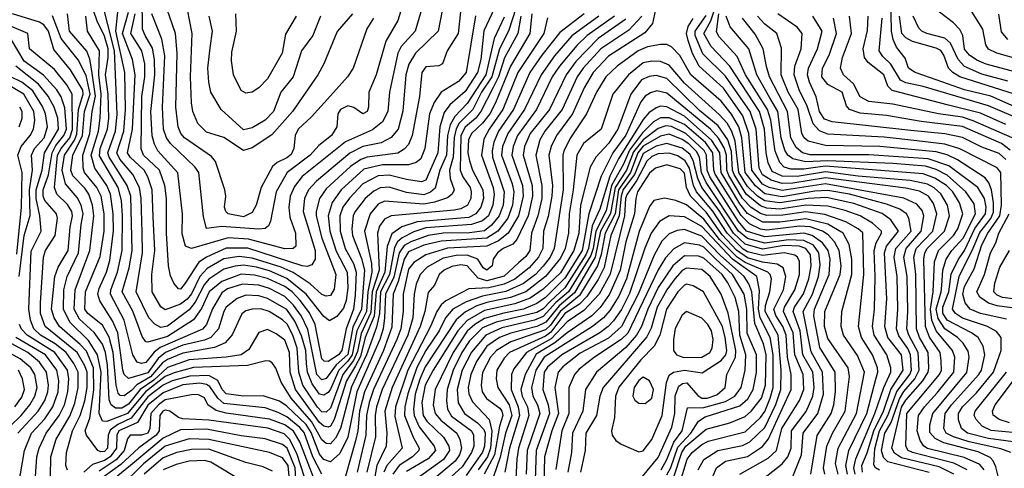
# Model space of a CAD drawing. Extents: x 501367 to 657802, y 482273 to 547541.
# Tile 274 of 656: x 600434 to 604968, y 485372 to 487438. Entities that reach past the tile are written whole.
import ezdxf

# ---------------------------------------------------------------- set-up
doc = ezdxf.new("R2010")
doc.units = 0

msp = doc.modelspace()

# ---------------------------------------------------------------- linework, layer by layer
at = {"layer": '0CON20XD'}
for points in [[(602225.2, 487595), (602175.8, 487435), (602120.2, 487339.8), (602075.8, 487185), (602042.8, 487105), (602040.3, 487035), (602034.4, 487015.6), (602014, 487005), (601973.7, 487033.6), (601945, 487042.1), (601911.1, 487025), (601899.4, 487005), (601894.2, 486945), (601870.8, 486905), (601811.5, 486858.5), (601772, 486815), (601666.5, 486735), (601615, 486645.5), (601590, 486510), (601580.5, 486489.5), (601565, 486477.3), (601535, 486473), (601363.8, 486486.1), (601295, 486476.2), (601281, 486531), (601259.2, 486735), (601240.5, 486760.5), (601128.5, 486868.5), (601110.5, 486895), (601096.5, 486935), (601092.2, 487035), (601102.4, 487272.4), (601088.3, 487348.3), (601043.5, 487465)], [(602658.6, 487575), (602572.3, 487387.7)], [(600802, 486812), (600805.3, 486845), (600838.1, 486935), (600844.9, 486985.1), (600841.8, 487095), (600829.9, 487185), (600841.6, 487265), (600841.1, 487305), (600825, 487361.9), (600791.2, 487431.2), (600760.8, 487520.8)], [(602572.3, 487387.7), (602558, 487255), (602542.9, 487195), (602485, 487108), (602414.4, 487045.6), (602388.3, 487011.7), (602369.5, 486945), (602359.7, 486825), (602305, 486699.4), (602285, 486692), (602215, 486702), (602135, 486722.6), (602085, 486718.8), (602015, 486683), (601952.8, 486617.2), (601923, 486575), (601909.3, 486535), (601909.9, 486465), (601932.7, 486385), (601971.1, 486315), (601984.3, 486275), (601979.1, 486169.1), (601970.8, 486105), (601938.4, 486015), (601918.5, 485915), (601902.2, 485895), (601855, 485863.8), (601835.9, 485865.9), (601825, 485877.3), (601794.5, 486035), (601769, 486089), (601725.5, 486145.5), (601688.4, 486185), (601655, 486209.3), (601576.1, 486246.1), (601515, 486262.6), (601455, 486266.4), (601365, 486233.4), (601306.9, 486185), (601271.1, 486108.9), (601235, 486056.3), (601115, 485978.9), (601025, 485953.3), (601015, 485955.3), (600998.7, 485978.7), (600979.5, 486030.5), (600955.7, 486095.7), (600906.6, 486185), (600938.6, 486295), (600953, 486375), (600945.6, 486625), (600929.5, 486675), (600846, 486805), (600839.7, 486825), (600874.9, 486925.1), (600883.5, 487003.5), (600871.7, 487295), (600809.6, 487539.6)], [(602533.1, 487456.9), (602489.6, 487195), (602455, 487153.6), (602375, 487104.2), (602342.2, 487057.8), (602321.2, 487005), (602299.6, 486845), (602282.1, 486797.9), (602259.5, 486780.5), (602225, 486770.2), (602105, 486769.4), (602019.6, 486750.4), (601914.5, 486655), (601873, 486597), (601855.4, 486535), (601862.3, 486465), (601892.4, 486372.4), (601943, 486275), (601945.8, 486204.2), (601937.6, 486145), (601925, 486109.6), (601895, 486071.3), (601861.7, 486051.7), (601835, 486071.3), (601753.9, 486175), (601665, 486246.2), (601585, 486282.4), (601525, 486299.4), (601465, 486308.7), (601426.7, 486303.3), (601375, 486288.9), (601305, 486242.9), (601283.3, 486216.7), (601242, 486138), (601215, 486101.8), (601115, 486026.8), (601085, 486021.2), (601056.9, 486036.9), (601028.6, 486065), (600970.9, 486185), (601000.6, 486365), (600998.8, 486458.8), (600993.7, 486615), (600985.7, 486665), (600956.1, 486725), (600895, 486796.7), (600881.7, 486825), (600913.9, 486925), (600921.5, 487025), (600918.8, 487195), (600877.5, 487385), (600892.9, 487535)], [(602392.4, 487545), (602360.7, 487385), (602257.2, 487285), (602225.9, 487234.1), (602212.6, 487185), (602197.9, 487017.9), (602176.5, 486935), (602145, 486895.2), (602098.8, 486871.2), (602015, 486853.8), (601955, 486823), (601800.9, 486695), (601763.8, 486655), (601746.2, 486615), (601739.5, 486555), (601794.5, 486375.5), (601794.4, 486335.6), (601779.9, 486310.1), (601757.8, 486302.2), (601735.6, 486304.4), (601484.3, 486385.7), (601385, 486386.5), (601294.7, 486345.3), (601258.6, 486321.4), (601197, 486225), (601175, 486197.1), (601165, 486199.5), (601144.8, 486224.8), (601129, 486259), (601120, 486305), (601110.6, 486455), (601109.8, 486615), (601103.2, 486675), (601077.8, 486745), (601004.8, 486815), (600993.5, 486843.5), (600997.1, 487085), (601011.4, 487175), (601011.2, 487235), (600996.4, 487295), (600945.9, 487375), (600966.2, 487465)], [(602304.8, 487555), (602255.7, 487385), (602191.7, 487315), (602175.4, 487284.6), (602136.7, 487105), (602129.2, 487015), (602105, 486967.5), (602058.7, 486931.4), (601934.3, 486875.7), (601735, 486716.6), (601699.7, 486670.3), (601680.5, 486625), (601673.8, 486575), (601679, 486529), (601704, 486455), (601705.7, 486395), (601693.8, 486385), (601655, 486383.3), (601488.3, 486428.3), (601395, 486434.2), (601225, 486384.1), (601197.8, 486395), (601181.9, 486451.9), (601184, 486545), (601162.6, 486732.6), (601071, 486835), (601054.9, 486864.9), (601043.9, 486903.9), (601038.7, 487015), (601056, 487185), (601055.8, 487255), (601046.6, 487306.6), (601011.5, 487365), (600999.9, 487395), (600999, 487545)], [(604796.8, 485365), (604736.2, 485396.2), (604545, 485444.5), (604525.7, 485455), (604514.2, 485474.2), (604519.6, 485625), (604669.8, 485805), (604679.7, 485825), (604678, 485868), (604672.3, 485905), (604623.1, 485976.9), (604604.9, 486024.9), (604598.3, 486335), (604603, 486365), (604613.5, 486385), (604692.2, 486465), (604715.5, 486535), (604706.4, 486585), (604676.5, 486636.5), (604644.5, 486664.5), (604615, 486680.3), (604535, 486698.2), (604295, 486718.3), (604145, 486738.1), (604015, 486716.8), (603945, 486717.3), (603899.3, 486739.3), (603881.3, 486778.7), (603871.1, 486825), (603863.8, 486935), (603840.3, 487015), (603705, 487224.4), (603619, 487315), (603584.2, 487375), (603616.3, 487433.7), (603656.4, 487553.6)], [(605055, 487020.1), (604905.8, 487085.8), (604785, 487114.9), (604628.7, 487171.3), (604558.1, 487195), (604526.9, 487215), (604511.7, 487261.7), (604472.2, 487312.2), (604456.9, 487346.9), (604449.5, 487385), (604445.3, 487545.3)], [(602720, 487495), (602684.9, 487385.1), (602644, 487305), (602608.2, 487175), (602561.3, 487105), (602521.6, 487025), (602458.7, 486961.3), (602443.6, 486936.4), (602434.3, 486895.7), (602430.1, 486805), (602414.2, 486745.8), (602416.4, 486706.4), (602435.8, 486655), (602426, 486635), (602405, 486618.7), (602345, 486597.6), (602295, 486588.7), (602115, 486603.4), (602085, 486588.4), (602048.4, 486545), (602022.5, 486465), (602055.1, 486315), (602055.4, 486275), (602037.1, 486185), (602031.4, 486095), (601986.7, 486005), (601965.8, 485895), (601945, 485865.2), (601903.7, 485825), (601865, 485736.7), (601855, 485721.2), (601835, 485709), (601815, 485713.4), (601780.9, 485760.9), (601759.1, 485815), (601755.8, 485855), (601751.4, 485915), (601732.6, 485982.6), (601700.7, 486050.7), (601665, 486103.1), (601574.8, 486155.2), (601535, 486166), (601475, 486169.4), (601435.3, 486155), (601385.6, 486114.4), (601373.9, 486095), (601349.2, 486015), (601315.2, 485975), (601285, 485962.3), (601185, 485939.1), (601105.2, 485905.2), (601072.1, 485877.9), (601025, 485812.1), (600935, 485785.6), (600915.5, 485805), (600909.1, 485825), (600886, 485996), (600861.6, 486051.6), (600803.6, 486143.6), (600794, 486175), (600799.7, 486199.8), (600833.9, 486276.1), (600850.2, 486329.8), (600866.2, 486466.2), (600865.5, 486545), (600853.3, 486635), (600836.3, 486675), (600781, 486755), (600764.2, 486815), (600797, 486925), (600805.5, 486985), (600809.8, 487095), (600798.2, 487185), (600802.3, 487295), (600747, 487385), (600739.2, 487455)], [(602464.4, 487475), (602453.2, 487375), (602402.9, 487295), (602380.8, 487235), (602365, 487225.7), (602305, 487221.3), (602285.7, 487195), (602275.2, 487085), (602241, 486905), (602225, 486863.9), (602205, 486842.1), (602175, 486824.5), (602035, 486804.6), (602005, 486794.6), (601957.6, 486762.4), (601845, 486659.8), (601815.2, 486615), (601799.4, 486555), (601799.4, 486535), (601825, 486432.7), (601890.6, 486265), (601882.8, 486197.2), (601865, 486167.5), (601845, 486164.8), (601825, 486172.6), (601772.5, 486222.5), (601693.7, 486273.7), (601639.1, 486299.1), (601505, 486340.7), (601445, 486348), (601375, 486336.5), (601297.6, 486292.4), (601263.6, 486256.4), (601225, 486175.9), (601205, 486151.2), (601175, 486128.4), (601105, 486102.3), (601085, 486115.3), (601044.8, 486185), (601042.7, 486265), (601056.3, 486375), (601048.9, 486531.1), (601044.5, 486655), (601024.4, 486714.4), (601007.2, 486745), (600943.5, 486805), (600931.4, 486825), (600954.5, 486935), (600966, 487185), (600954.4, 487255), (600907.2, 487375), (600935, 487473.5)], [(602063.9, 487445), (602032.9, 487397.1), (601970.7, 487215), (601943.8, 487175), (601865, 487088.2), (601778.8, 486991.2), (601716.6, 486935), (601703, 486905), (601697, 486845), (601685, 486818.1), (601665, 486801.5), (601619.4, 486780.6), (601598.3, 486761.7), (601546.9, 486665), (601523.5, 486585), (601505, 486550), (601465, 486529.9), (601395, 486544.8), (601383.9, 486555), (601378, 486575), (601384.1, 486625), (601379.7, 486655), (601336.1, 486786.1), (601317.8, 486807.8), (601193.1, 486895), (601177, 486915), (601164.9, 486944.9), (601153.2, 487035), (601160, 487285), (601151.2, 487375), (601113, 487485)], [(601967.1, 487465), (601896.6, 487383.4), (601834.6, 487235), (601806.9, 487185), (601690.3, 487015), (601595, 486908.9), (601505, 486849), (601465, 486835.3), (601375, 486895.3), (601295, 486921.2), (601255, 486960), (601231.9, 487015), (601225.2, 487055), (601220.7, 487175), (601228.3, 487375), (601207.6, 487485)], [(603362.6, 487485), (603348.6, 487421.4), (603312.3, 487377.7), (603145, 487270), (603075.8, 487195), (603033.9, 487125), (602980.1, 487005), (602906.9, 486905), (602881.8, 486855), (602870.9, 486815), (602887.3, 486675), (602884.9, 486625.1), (602867.5, 486532.5), (602846.5, 486465), (602843.2, 486385), (602823.2, 486345), (602780.2, 486295), (602715, 486242.9), (602665, 486220.3), (602595, 486203.8), (602501.8, 486198.2), (602396.1, 486143.9), (602374.7, 486125.3), (602355, 486095.3), (602325.9, 486025), (602222.2, 485825), (602164.2, 485655), (602161.4, 485611.4), (602196.3, 485465), (602125.4, 485385), (602111.7, 485355)], [(605125, 487168.7), (604885, 487233.8), (604842, 487252), (604807.9, 487275), (604785, 487302.1), (604777.2, 487365), (604763.2, 487393.2), (604734.4, 487424.4), (604637.7, 487497.7)], [(605152.4, 487222.4), (604933.7, 487283.7), (604895, 487302.2), (604883.3, 487323.3), (604868.9, 487395), (604801.6, 487501.6)], [(603032.9, 487465), (602921.1, 487378.9), (602839, 487275), (602782.9, 487195), (602708.9, 487025), (602638.8, 486925), (602617.6, 486875), (602609.7, 486835), (602611.3, 486805), (602665.3, 486645), (602660.2, 486585), (602641.8, 486535), (602607.5, 486492.5), (602575, 486466.3), (602505, 486457.5), (602385, 486455.8), (602315, 486444.5), (602235, 486416.1), (602205, 486398.1), (602182.4, 486365), (602157.7, 486252.3), (602118.9, 486175), (602114.7, 486064.8), (602108.2, 486015), (602092.6, 485965), (601987.4, 485725), (601944.9, 485515.1), (601908.7, 485441.3), (601865, 485401.5), (601835, 485413.7), (601815, 485437.6), (601776.8, 485536.8), (601753.6, 485573.6), (601665, 485659.3), (601631.4, 485681.4), (601555, 485705.9), (601465, 485705.2), (601385, 485715.2), (601367, 485735), (601347.1, 485777.1), (601305, 485799.4), (601217.2, 485797.2), (601137, 485775), (601095, 485754.8), (601025, 485701.9), (600947.2, 485602.8), (600885.7, 485574.3), (600851.5, 485548.5), (600841.9, 485525), (600838.5, 485465), (600825, 485449.2), (600807.6, 485447.6), (600793.7, 485455), (600741.7, 485525), (600736.1, 485545), (600756.7, 485603.3), (600776, 485734), (600773.9, 485835), (600741.8, 485911.8), (600713.3, 485943.3), (600617.4, 486025), (600593.4, 486065), (600581.2, 486105), (600596.5, 486255), (600611.8, 486298.2), (600657.8, 486375), (600667.3, 486482.7), (600677.8, 486535), (600674, 486555), (600655, 486587.7), (600605.1, 486635.1), (600594, 486665), (600609.2, 486815), (600624.8, 486845.2), (600665, 486895), (600677.3, 486932.7), (600675.9, 487095.9), (600652.2, 487137.8), (600595, 487208.5), (600479.2, 487305), (600471.5, 487375), (600315, 487440.9)], [(602865, 487446.9), (602848.2, 487375), (602728.3, 487195), (602659.6, 487025), (602596.5, 486935), (602572.1, 486887.9), (602560.9, 486815), (602614.6, 486665), (602619.2, 486635), (602613.7, 486585), (602593.8, 486535), (602565, 486511.5), (602515.2, 486494.8), (602305, 486479.3), (602248.8, 486461.2), (602195, 486434.4), (602174.7, 486415.3), (602160.3, 486389.7), (602137.9, 486265), (602096, 486185), (602090.5, 486085), (602077.8, 486022.2), (602031.1, 485895), (601962.2, 485747.8), (601911.6, 485555), (601888.4, 485511.6), (601865, 485484.4), (601845, 485486.3), (601825, 485502.9), (601777.5, 485587.5), (601684.2, 485695), (601638.7, 485768.7), (601613.7, 485833.7), (601597.5, 485857.5), (601585, 485866.5), (601568.1, 485868.1), (601483.7, 485846.3), (601235, 485836.6), (601145, 485812.8), (601105, 485794.9), (601013.8, 485725), (600931.3, 485625), (600835, 485588.6), (600815, 485590), (600800.3, 485625), (600809.8, 485815), (600792.9, 485895), (600751.5, 485961.5), (600664.7, 486044.8), (600635.6, 486105), (600638.2, 486195), (600653.7, 486256.3), (600704.9, 486365), (600717.7, 486495), (600726.6, 486545), (600717.4, 486585), (600699.1, 486619.1), (600645, 486682.1), (600630.3, 486745), (600640.3, 486815), (600686.8, 486883.2), (600698.3, 486911.7), (600705.4, 487024.6), (600726.8, 487095), (600725, 487114.5), (600667.9, 487207.9), (600591.9, 487301.9), (600566.6, 487385), (600546.3, 487415), (600525, 487427.8), (600401.8, 487465)], [(602793.3, 487465), (602782.7, 487375), (602694, 487225), (602625.1, 487054.9), (602598.9, 487005), (602565, 486962.1), (602515, 486913.9), (602501.1, 486885), (602498.2, 486825), (602505, 486788.5), (602519.2, 486745), (602566.7, 486655), (602569.6, 486615), (602558.3, 486575), (602535.2, 486545), (602502.2, 486527.8), (602265, 486507.1), (602194.1, 486485), (602147.4, 486452.6), (602126.7, 486393.3), (602115.7, 486275), (602076, 486185), (602067.1, 486072.9), (602025.2, 485975), (602003.2, 485886.8), (601980.8, 485845), (601939.5, 485775), (601883, 485597), (601865, 485567.2), (601855, 485561.3), (601835, 485565.8), (601815, 485582.6), (601705.1, 485735), (601680.5, 485815), (601677.2, 485905), (601655, 485962.4), (601615, 485992.1), (601575, 486011.2), (601535, 485997.1), (601490.1, 485919.9), (601455, 485895.2), (601385, 485883.8), (601215, 485871.8), (601115, 485836.2), (601051.4, 485778.6), (600988.6, 485735), (600935, 485667.8), (600905, 485649.2), (600875, 485649.7), (600855, 485664), (600847.1, 485687.1), (600838.1, 485848.1), (600829, 485905), (600815, 485943.7), (600777.3, 485997.3), (600709.5, 486059.5), (600684.6, 486105), (600689.2, 486195), (600757, 486375), (600776.1, 486535), (600769, 486585), (600752.4, 486635), (600735, 486662.1), (600679.9, 486719.9), (600669.2, 486745), (600679.4, 486815), (600723.8, 486905), (600732.3, 487015), (600758.6, 487095), (600740.7, 487180.7), (600703.5, 487253.5), (600625, 487351.9), (600585, 487456.1)], [(600948.8, 485731.2), (600915, 485706.2), (600897.4, 485707.4), (600888.6, 485718.6), (600878.4, 485755), (600865.6, 485905), (600846.7, 485976.7), (600815, 486032.1), (600748.4, 486085), (600734.9, 486105), (600737.8, 486185), (600805, 486348.2), (600823.2, 486465), (600823.1, 486545), (600809.2, 486625), (600789.7, 486665), (600733, 486735), (600726.2, 486756.2), (600725.1, 486815), (600757.5, 486915), (600767.8, 487015), (600783.1, 487086.9), (600767.4, 487202.6), (600757.2, 487257.2), (600742.9, 487292.9), (600663.5, 487385), (600654.8, 487465)], [(602665, 487450.3), (602618.5, 487351.5), (602581.3, 487185), (602495, 487052.1), (602438, 486992), (602415.9, 486954.1), (602405.1, 486905.1), (602400.3, 486815), (602368.9, 486745), (602347.3, 486662.7), (602326.4, 486643.6), (602295, 486631.7), (602215, 486643), (602135, 486667.3), (602095, 486664.8), (602065, 486648.3), (602024.9, 486615.1), (601979.1, 486555), (601970.7, 486535), (601963.5, 486475), (601967.3, 486445), (602008.2, 486338.2), (602021.6, 486285), (602007.9, 486105), (601967.8, 486022.2), (601945, 485896.1), (601891.4, 485848.6), (601845, 485785.9), (601825, 485779.1), (601802, 485805), (601761.6, 486011.6), (601732.4, 486072.4), (601695, 486124.1), (601655, 486163.5), (601585, 486200.4), (601535, 486215.3), (601460.4, 486220.4), (601391.4, 486198.6), (601365, 486181), (601322.7, 486107.3), (601295.1, 486034.9), (601276.7, 486013.3), (601081.1, 485928.9), (601053.4, 485906.6), (601015, 485859.2), (600994.8, 485854.8), (600975, 485861.3), (600955.7, 485895.7), (600916.2, 486055), (600852.3, 486175), (600854, 486195), (600884.1, 486275.9), (600905.8, 486375), (600908.2, 486535), (600903.1, 486605), (600887.8, 486665), (600802, 486812)], [(602741.3, 487455), (602727.8, 487375), (602666.9, 487263.1), (602638.6, 487175), (602614.5, 487125.5), (602558.3, 487015), (602534.1, 486985), (602486.1, 486943.9), (602465.4, 486904.6), (602463.1, 486745), (602475.5, 486715.5), (602509, 486665), (602513.7, 486645), (602511.7, 486615), (602495.7, 486585), (602465, 486566.8), (602435, 486560.6), (602144.8, 486535.2), (602115, 486520.3), (602091.7, 486488.3), (602081.4, 486455), (602089.5, 486285), (602056.7, 486185), (602050.6, 486089.4), (602006.3, 485993.7), (601990.3, 485909.7), (601971.5, 485868.5), (601921.8, 485805), (601865, 485649.3), (601845, 485631.7), (601825, 485633.2), (601805, 485654.2), (601738.9, 485755), (601719.9, 485815), (601711.7, 485925), (601691.5, 485985), (601665.8, 486035.8), (601645, 486056.2), (601583.8, 486095), (601545, 486106.4), (601504.2, 486105.8), (601475, 486097.3), (601456.6, 486083.4), (601413.3, 485986.7), (601380.2, 485949.8), (601330.9, 485929.1), (601185, 485902.5), (601115, 485873.6), (601092.1, 485857.9), (601036.6, 485793.4), (600973.4, 485756.6), (600948.8, 485731.2)], [(601819.7, 487455), (601783.8, 487366.2), (601732.1, 487295), (601693.3, 487175), (601636.5, 487105), (601603.6, 487015), (601565, 486976.2), (601505, 486939.7), (601465, 486931.4), (601362.1, 487025), (601315, 487104.2), (601305, 487150), (601300.9, 487215), (601311, 487309), (601322.8, 487385), (601307.4, 487455)], [(601707.1, 487455), (601658.2, 487371.8), (601642.5, 487285), (601575, 487166.7), (601535, 487124.3), (601505, 487104.3), (601475, 487100.6), (601455, 487113.1), (601419.2, 487185), (601409.2, 487249.2), (601411.5, 487288.5), (601432.8, 487385), (601429.2, 487465)], [(603101.3, 487455), (602976.6, 487363.4), (602897.5, 487272.5), (602834.9, 487185), (602759.1, 487025), (602681.9, 486915), (602657.3, 486855), (602652.4, 486815), (602701.8, 486681.8), (602709.7, 486645), (602703.2, 486585), (602681.7, 486525), (602636.7, 486465), (602585, 486431.7), (602375, 486418.5), (602295, 486399.7), (602225, 486368.6), (602204.1, 486335.9), (602177.9, 486232.1), (602153.4, 486175), (602148, 486022), (602110.4, 485915), (602021.5, 485725), (601998.8, 485635), (601991.6, 485545), (601981.4, 485498.6), (601935, 485336.9)], [(603172.8, 487455), (603047.2, 487365), (603000.5, 487319.5), (602920, 487225), (602886.9, 487175), (602813.7, 487025), (602725.9, 486905), (602706.6, 486855), (602700.6, 486815), (602749.2, 486675), (602752.5, 486625), (602731, 486535), (602684, 486456), (602639.3, 486420.7), (602585, 486396.2), (602403.6, 486386.4), (602304, 486356), (602249.6, 486320.4), (602225, 486290), (602200.6, 486175), (602199.5, 486095), (602189.2, 486015), (602171.4, 485965), (602064.3, 485735), (602043.8, 485676.2), (602030.7, 485615), (602028.2, 485525), (601988.9, 485355)], [(603225, 487440.3), (603098.1, 487351.9), (602995, 487245.2), (602951.3, 487185), (602873.7, 487025), (602785.4, 486915), (602758.9, 486855), (602752.1, 486815), (602793.6, 486675), (602795.5, 486625), (602775.3, 486535), (602724, 486426), (602705.1, 486404.9), (602660.9, 486385), (602634.7, 486365), (602614.7, 486335), (602610.7, 486305), (602585, 486284.3), (602569.1, 486295), (602544.7, 486335), (602495, 486354.2), (602445, 486352.3), (602385, 486340.1), (602311, 486299), (602279.1, 486265), (602260.1, 486219.9), (602250.5, 486175), (602244.3, 486065.7), (602221.4, 485985), (602104.1, 485735), (602077.3, 485655), (602071, 485615), (602073, 485517), (602033.1, 485355)], [(603299.3, 487455), (603239.4, 487390.6), (603109.8, 487305), (603028.9, 487215), (603001.1, 487175), (602932.7, 487025), (602853, 486925), (602829.7, 486885), (602810.6, 486815), (602839, 486675), (602838.7, 486615), (602820.7, 486535), (602791.2, 486455), (602784.1, 486375), (602765, 486348.4), (602731.4, 486318.6), (602665, 486257.4), (602585, 486235.4), (602545, 486248.8), (602495, 486304.2), (602465, 486309.5), (602425, 486301.9), (602389.1, 486285), (602365.2, 486265), (602343.9, 486216.1), (602315, 486181.9), (602300.7, 486095), (602278.3, 486025), (602149.5, 485745), (602115.1, 485634.9), (602124.6, 485535), (602121.4, 485475), (602079.6, 485385), (602070.2, 485335)], [(604622.5, 485352.5), (604431.7, 485401.7), (604411.8, 485421.8), (604403, 485455), (604418.8, 485535), (604446.5, 485583.5), (604485, 485693.1), (604505, 485725.4), (604556.2, 485783.8), (604576.3, 485825), (604572, 485905), (604528.2, 485985), (604519.8, 486015), (604524.7, 486095.3), (604520.7, 486255), (604506, 486345), (604515.8, 486385), (604586, 486464), (604597.7, 486535), (604590.1, 486560.1), (604565, 486589.2), (604505, 486617.2), (604145, 486682.8), (603945, 486652), (603885.8, 486665), (603855, 486681.1), (603805.1, 486745), (603791.9, 486915), (603764.9, 486995), (603675, 487122.5), (603562.7, 487225), (603532, 487282), (603512.8, 487342.8), (603504.3, 487375), (603513.1, 487406.9), (603535.7, 487444.3)], [(604735.2, 485345), (604669, 485379), (604495, 485420.1), (604462.5, 485442.5), (604449.7, 485465), (604495.4, 485654.6), (604515, 485685.7), (604592.6, 485775), (604616.9, 485815), (604621.1, 485835), (604616.9, 485905), (604577.2, 485975), (604564, 486015), (604561.4, 486265), (604552.2, 486345), (604562.8, 486385), (604638.4, 486465), (604657.4, 486545), (604641.7, 486591.7), (604618.8, 486625), (604578, 486648), (604515, 486662), (604145, 486710.8), (603995, 486685.9), (603945, 486683.8), (603895, 486698.9), (603855, 486724.7), (603840.1, 486755), (603826.1, 486935), (603798.6, 487015), (603685, 487177.6), (603580.8, 487280.9), (603545.1, 487365), (603544.7, 487385.3), (603595, 487457.7)], [(604875, 485365.8), (604855, 485389.3), (604782.9, 485422.9), (604615, 485463.1), (604597.5, 485475), (604580.2, 485500.2), (604566.6, 485545), (604573.6, 485615), (604600.9, 485655), (604659.8, 485720.2), (604735.1, 485815), (604739.8, 485885), (604729.7, 485915), (604654.8, 486004.8), (604634.7, 486054.7), (604629.1, 486105), (604640.7, 486185), (604646.9, 486323.1), (604665.2, 486375), (604734.3, 486445), (604754.3, 486475), (604777.5, 486545), (604761.9, 486595), (604730.6, 486645), (604702.2, 486675), (604648, 486708), (604595, 486727.9), (604145, 486764), (604098.1, 486758.1), (604045, 486749.5), (603985, 486749.6), (603955, 486760), (603935, 486780.2), (603912.8, 486832.8), (603893, 486975), (603877.5, 487025), (603776.4, 487185), (603738.3, 487268.3), (603655, 487359.8), (603643.3, 487383.3), (603653.2, 487465)], [(604954.8, 485275), (604928.9, 485378.9), (604917, 485407), (604902.9, 485422.9), (604848.4, 485448.4), (604689.2, 485489.2), (604650, 485510), (604625, 485536.7), (604625, 485572), (604638.6, 485625), (604795, 485812.9), (604806.6, 485885), (604802.2, 485912.2), (604778, 485948), (604753, 485975), (604695, 486015.4), (604662.9, 486062.9), (604654.7, 486105), (604677.8, 486185), (604680.4, 486215), (604685.8, 486284.2), (604701.2, 486335), (604727.3, 486375), (604778.3, 486431.6), (604835.1, 486545), (604829.8, 486589.8), (604790.7, 486645), (604705, 486722), (604655, 486747.8), (604605, 486763.6), (604455, 486776.3), (604155, 486789.2), (604055, 486783.9), (603995, 486797.9), (603971.3, 486815), (603958, 486838), (603940.4, 486895), (603924.9, 487015), (603888.1, 487078.1), (603828.9, 487185), (603791.8, 487305), (603705.9, 487405.9), (603688.2, 487455)], [(604998.9, 485445), (604952.7, 485462.7), (604806.1, 485495), (604735, 485516.8), (604699.8, 485535), (604689.5, 485555), (604696.1, 485625), (604724.9, 485665), (604851.4, 485805), (604862.7, 485825), (604879.1, 485895), (604870.4, 485935), (604847.2, 485975), (604817, 485997), (604705.4, 486054.6), (604685, 486086.9), (604685.2, 486115), (604712.3, 486185), (604723.8, 486266.2), (604755, 486333.2), (604785, 486374.8), (604833.1, 486476.9), (604881.6, 486545), (604884.5, 486575), (604876.4, 486615), (604847, 486665), (604713.5, 486765), (604618, 486798), (604345, 486816.6), (604075, 486815.9), (604039.7, 486825), (604010.1, 486850.1), (603985.7, 486895), (603970.6, 487015), (603886.3, 487175), (603873.5, 487223.5), (603857.9, 487305), (603821.7, 487371.7), (603763.1, 487445)], [(605055, 485488.7), (604895, 485509.8), (604798.8, 485535), (604771.6, 485555), (604757.6, 485595), (604757, 485625), (604775, 485654.8), (604839.5, 485720.5), (604919.2, 485815), (604954.1, 485915), (604953.8, 485975), (604932.8, 486002.8), (604890.4, 486025), (604775, 486063.9), (604743.2, 486085), (604729.3, 486105), (604760.4, 486255), (604824.1, 486385.9), (604855, 486459), (604906.6, 486523.4), (604918.2, 486551.8), (604919.2, 486595), (604909.6, 486655), (604896.7, 486686.8), (604879.4, 486709.4), (604753.2, 486793.2), (604705, 486815.6), (604655, 486829.3), (604395.1, 486855.1), (604145, 486858.5), (604065, 486878.8), (604046.8, 486895), (604035.8, 486915), (604018.4, 487025), (603973, 487105), (603940.4, 487185), (603942.6, 487307.4), (603920.3, 487375), (603865, 487417.4), (603832.3, 487455)], [(604978.6, 486058.6), (604858.5, 486085), (604810.3, 486105), (604787.6, 486135), (604776.7, 486175), (604785, 486209.4), (604828.9, 486291.1), (604865, 486402.3), (604892.3, 486455), (604947.6, 486535), (604954.7, 486585), (604952.9, 486735), (604935, 486756.2), (604763.5, 486843.5), (604695, 486865.3), (604565, 486880.8), (604415, 486898.1), (604155, 486912), (604116.8, 486926.8), (604088.3, 486958.3), (604060.8, 487040.8), (604023.2, 487115), (604000.7, 487185), (604003.9, 487225), (604033.4, 487305), (604038.1, 487375), (604014.3, 487404.3), (603925.9, 487465)], [(604975, 486795.2), (604945, 486822.7), (604865, 486852.1), (604776.3, 486896.3), (604695, 486912.1), (604538.3, 486928.3), (604175, 486968.7), (604140.6, 486980.6), (604117.1, 487015), (604102.5, 487082.5), (604070.5, 487150.5), (604061.9, 487185), (604066.5, 487215), (604108.4, 487305), (604130.2, 487385), (604085.8, 487455)], [(604995, 486837), (604955, 486868.8), (604776, 486946), (604585, 486969.5), (604425, 486997.6), (604305, 487008.1), (604255.5, 487025), (604241, 487041), (604221.6, 487105), (604155, 487140.5), (604128.3, 487175), (604131, 487215), (604161.5, 487275), (604196.1, 487375), (604181.7, 487445)], [(605004.5, 486894.5), (604825, 486973.3), (604775, 486989.2), (604665, 487005.1), (604455, 487049.1), (604345, 487062.2), (604305, 487082.7), (604273.5, 487143.5), (604227.5, 487185), (604214.3, 487215), (604223.6, 487265), (604264.4, 487375), (604255.7, 487455)], [(604975, 486956.3), (604857.9, 487007.9), (604710.5, 487045), (604452.4, 487112.4), (604432.2, 487132.2), (604413.3, 487185), (604340.9, 487240.9), (604324.5, 487264.5), (604318.4, 487305), (604339, 487389), (604341.6, 487455)], [(605065, 486969.5), (604895, 487041.6), (604595, 487131.1), (604515, 487147.2), (604489.5, 487159.5), (604445, 487234), (604408.8, 487268.8), (604391.5, 487295), (604406.2, 487445)], [(605015, 487095.7), (604763.1, 487175), (604730.5, 487195), (604711.7, 487215), (604690, 487275), (604676.1, 487296.1), (604655, 487307.6), (604545, 487338.3), (604515, 487355.2), (604496.1, 487375), (604485.9, 487455)], [(604985, 487155.9), (604865, 487186.9), (604785, 487223.6), (604755.4, 487255), (604720.4, 487330.4), (604695, 487353.8), (604611.5, 487375), (604589.1, 487385), (604575, 487399.5), (604548.8, 487455)], [(604985, 487347.1), (604955, 487382.2), (604943.4, 487463.4)], [(600654, 485364), (600647.4, 485385), (600650.5, 485445), (600677.2, 485545), (600713.1, 485615), (600735, 485683.8), (600745.4, 485744.6), (600745.3, 485815), (600735, 485844), (600699.1, 485905), (600552, 486025), (600531, 486085), (600529.7, 486135), (600543.8, 486345), (600553.9, 486375), (600597.9, 486445), (600609.2, 486525), (600604, 486545), (600550.4, 486605), (600543.3, 486625), (600542.8, 486655), (600566.6, 486723.4), (600583.5, 486825), (600601.3, 486858.7), (600638.4, 486905), (600649.9, 486935), (600642.6, 487032.6), (600625, 487083.4), (600605, 487115.6), (600543.5, 487183.5), (600455, 487247.6), (600396.2, 487345)], [(604393.5, 485363.5), (604374.7, 485375), (604368.1, 485388.1), (604372.7, 485462.7), (604393.6, 485545), (604432, 485615), (604473.4, 485726.6), (604532.8, 485805), (604541.3, 485825), (604537, 485895), (604524.2, 485924.2), (604482.2, 485982.2), (604471.8, 486015), (604478, 486105), (604474.6, 486255), (604461, 486345), (604469.3, 486385), (604539, 486465), (604528, 486525), (604517.3, 486545), (604486.4, 486566.4), (604425, 486589.3), (604255, 486634.4), (604155, 486652.2), (604095, 486648.3), (603945, 486622.6), (603865, 486637), (603822.6, 486672.6), (603774.3, 486735), (603759.2, 486895), (603745.2, 486944.8), (603712.7, 487002.7), (603665, 487063.3), (603524.4, 487185), (603474, 487274), (603435, 487314.1), (603415, 487324.7), (603384.7, 487324.7), (603325, 487313.1), (603282.8, 487295), (603185.8, 487224.2), (603133.6, 487175), (603090.2, 487105), (603045.1, 487004.9), (602970.5, 486895), (602939.8, 486835), (602934.8, 486815), (602936.3, 486655), (602895.2, 486385.2), (602877.2, 486345), (602845, 486302.6), (602809.4, 486265), (602755, 486223.3), (602673.5, 486186.5), (602565.5, 486164.5), (602490.1, 486139.8), (602428.3, 486105), (602394.9, 486065), (602365.6, 486005), (602305.2, 485914.8), (602263, 485837), (602221.8, 485715), (602208.5, 485655), (602207.1, 485615), (602245.7, 485515.7), (602273.3, 485465), (602272.4, 485455), (602242.6, 485425), (602181.4, 485385), (602152.8, 485345)], [(604315.3, 485355.3), (604312.5, 485385), (604336.7, 485443.3), (604366.7, 485545), (604411.7, 485635), (604446, 485735), (604502.8, 485825), (604494.5, 485895), (604432.1, 485975), (604418.2, 486025), (604427.1, 486152.8), (604416.3, 486365), (604425.9, 486395), (604481.2, 486465), (604446.1, 486516.1), (604405.7, 486545.7), (604275, 486591.4), (604149, 486619), (604065, 486615.4), (603935, 486594.5), (603865, 486604), (603831.8, 486625), (603785, 486670.8), (603746.4, 486735), (603729.2, 486879.2), (603713.8, 486923.8), (603691.8, 486961.8), (603655, 487002.4), (603495, 487145.8), (603425, 487228.5), (603385, 487245.5), (603345, 487247.3), (603305, 487240.2), (603237.3, 487185), (603165.7, 487095), (603112.2, 486935), (603031.1, 486868.9), (603000.2, 486815), (602983.7, 486655), (602964.9, 486545.1), (602962.1, 486455), (602946.7, 486385), (602925, 486340.6), (602856.2, 486255), (602764.8, 486185.2), (602695, 486158.6), (602585, 486135.8), (602540.1, 486119.9), (602486.6, 486093.4), (602443.8, 486056.2), (602300.9, 485839.1), (602276.3, 485783.7), (602256.2, 485713.8), (602247.4, 485645), (602250.1, 485615), (602274, 485564), (602342.6, 485475), (602348.5, 485455), (602314.7, 485415.3), (602215, 485357.2)], [(600577, 485335), (600577.3, 485425), (600602.9, 485507.1), (600665, 485612.4), (600688.1, 485671.9), (600704.4, 485744.4), (600703.8, 485815), (600684.2, 485855), (600648.7, 485905), (600597.4, 485945), (600529.8, 485985), (600499.6, 486015), (600484.2, 486054.2), (600477, 486105), (600487, 486373), (600532.8, 486465), (600527.5, 486535), (600510.5, 486615), (600510.5, 486655), (600538.4, 486745), (600549.1, 486825), (600612.5, 486935), (600609.9, 486985), (600593.5, 487035), (600565, 487085.7), (600521.3, 487141.3), (600416.5, 487225)], [(600422, 486358), (600442.8, 486575), (600446.2, 486735), (600426.1, 486815), (600442, 486855), (600482.1, 486905), (600497.3, 486935), (600504.3, 486975), (600499.9, 487015), (600453.6, 487095), (600300.9, 487185)], [(600432.1, 486255), (600455.1, 486445), (600482.8, 486537.2), (600480, 486655), (600494.2, 486745), (600488.7, 486815), (600503.4, 486845), (600546.6, 486895), (600562.5, 486945), (600553.1, 487005), (600539.2, 487039.2), (600495, 487110.6), (600445, 487150), (600393.3, 487175)], [(604281, 485345), (604274.9, 485375), (604283.9, 485416.1), (604372.4, 485625), (604414.2, 485745), (604445.1, 485815), (604446.1, 485835), (604427.4, 485895), (604369.7, 485985), (604361.1, 486025), (604370.3, 486105), (604374.1, 486255), (604368.7, 486375), (604378.9, 486411.1), (604403.1, 486455), (604402.5, 486465), (604362, 486502), (604305, 486535.9), (604235, 486560.2), (604155, 486578.9), (604055, 486584.6), (603935, 486566.2), (603875, 486570), (603845, 486580.8), (603779.5, 486635), (603724.3, 486725), (603717.4, 486745), (603711.9, 486831.9), (603694.7, 486884.7), (603650.1, 486950.1), (603565, 487020.5), (603415, 487167.2), (603365, 487182.1), (603332.5, 487177.5), (603298.1, 487161.9), (603248.7, 487095), (603189.4, 486935), (603145, 486869), (603086.8, 486805), (603060.7, 486759.3), (603017.2, 486585), (603008.4, 486455), (602986.6, 486375), (602925, 486272.4), (602845, 486197.3), (602785, 486156.1), (602715, 486130.6), (602575, 486098.8), (602495, 486053), (602452.4, 486005), (602338.9, 485825), (602302.2, 485755), (602286.2, 485676.2), (602291.8, 485615), (602309.4, 485589.4), (602385.5, 485515.5), (602410.3, 485475), (602413.1, 485455), (602386.6, 485413.4), (602264.5, 485325.5)], [(604246.9, 485345), (604238.2, 485385), (604253, 485455), (604335.3, 485625), (604377.3, 485782.7), (604386.4, 485815), (604384.5, 485835), (604361.5, 485895), (604310, 485975), (604296.3, 486025), (604321.1, 486265), (604316.5, 486456.5), (604295.9, 486475.9), (604238, 486508), (604141.3, 486541.3), (604055, 486553.3), (603947.7, 486537.7), (603875, 486537.4), (603846, 486546), (603802.9, 486572.9), (603762.7, 486615), (603700.2, 486720.2), (603690.6, 486745), (603688.3, 486815), (603678.8, 486848.8), (603652.9, 486892.9), (603615, 486933.6), (603415, 487100.5), (603368.8, 487111.2), (603338.6, 487101.4), (603315, 487085.8), (603295, 487059.7), (603225, 486906.6), (603165.6, 486825), (603112.3, 486717.7), (603054.9, 486545.1), (603025, 486375.6), (602945, 486247.7), (602855, 486159.2), (602815, 486131), (602754, 486106), (602663, 486087), (602575, 486062.3), (602530, 486035), (602495, 486003.8), (602430.7, 485905), (602348.3, 485735), (602338.1, 485665), (602346.8, 485625), (602374.3, 485594.3), (602447.7, 485535), (602461.3, 485505), (602468.9, 485465), (602459, 485435), (602439, 485405), (602328.1, 485311.9)], [(600432.2, 486945), (600445.2, 486985), (600446.6, 487015), (600434.4, 487035)], [(604203.6, 485345), (604191.6, 485395), (604202.9, 485465), (604287.2, 485625), (604324.2, 485815), (604291.8, 485891.8), (604227.2, 485985), (604216.4, 486025), (604219.6, 486095), (604265.7, 486265), (604266, 486335), (604253.1, 486403.1), (604226.5, 486455), (604155, 486496.4), (604055, 486520.8), (603935, 486505.7), (603856.1, 486506.1), (603785, 486546.1), (603750.4, 486590.4), (603664.8, 486734.8), (603657.8, 486825), (603622, 486882), (603495, 486993.4), (603415, 487037.3), (603385, 487040.2), (603365, 487033), (603331, 487009), (603305, 486979), (603191.9, 486798.1), (603151.9, 486718.1), (603105.9, 486565.9), (603071.1, 486488.9), (603053.6, 486385), (603041.4, 486355), (602945, 486203.9), (602877.9, 486142.1), (602845, 486107.2), (602815, 486090.5), (602628.2, 486045), (602565, 486018.6), (602505, 485959.5), (602469.9, 485905), (602430.8, 485825), (602402.6, 485735), (602399.3, 485685), (602404.6, 485645), (602423.1, 485613.1), (602515.5, 485545), (602523.9, 485525), (602525.4, 485475), (602515.6, 485445), (602471.3, 485378.7), (602371.5, 485288.5)], [(604142.3, 485345), (604136, 485375), (604150.7, 485475), (604177.7, 485535), (604235.1, 485634.9), (604254.8, 485794.8), (604248.6, 485835), (604155, 485970.3), (604140.4, 486025), (604142.1, 486095), (604212.8, 486265), (604216.9, 486305), (604207.9, 486375), (604186, 486416), (604157.8, 486447.7), (604130.5, 486465), (604075, 486484.1), (604025, 486487), (603875, 486468.5), (603845, 486473.7), (603795, 486497.6), (603757.1, 486537.1), (603637.1, 486727.1), (603630.5, 486745), (603625.6, 486825), (603592.3, 486872.3), (603495, 486956.2), (603425, 486987.2), (603385, 486986.7), (603352.3, 486967.7), (603302.1, 486917.9), (603242.3, 486837.7), (603215, 486773.6), (603159.3, 486675), (603135, 486558.1), (603086.7, 486465), (603075.4, 486385), (603065, 486352.4), (602961.4, 486185), (602903.9, 486136.1), (602845, 486071), (602805, 486054.3), (602655, 486019), (602580.2, 485985), (602515, 485907.6), (602472.3, 485825), (602449.4, 485735), (602454, 485674), (602483.3, 485625), (602541.9, 485581.9), (602571.8, 485551.8), (602577.8, 485535), (602574.9, 485475), (602565, 485447), (602490.9, 485339.1)], [(604077.7, 485345), (604105.9, 485524.1), (604171, 485625), (604183.3, 485665), (604191.5, 485725), (604189.2, 485815), (604119.2, 485929.2), (604090.7, 486075), (604093.9, 486105), (604161.4, 486265), (604165.8, 486335), (604157.6, 486375), (604131.1, 486411.1), (604084.2, 486444.2), (604045.1, 486455.1), (603865, 486438.3), (603781.4, 486465), (603745, 486509.5), (603611.8, 486715), (603599.9, 486745), (603596.5, 486815), (603586, 486836), (603502.3, 486915), (603435, 486946.4), (603410.2, 486949.8), (603375, 486937.9), (603305, 486885.2), (603260.8, 486829.2), (603228.6, 486745), (603175.9, 486665), (603154.8, 486545.2), (603109.2, 486465), (603085, 486345), (602988.9, 486181.1), (602918.8, 486121.2), (602857.3, 486045), (602815, 486025.4), (602695.2, 485994.8), (602644.4, 485975), (602585, 485934.2), (602538.3, 485865), (602511.6, 485805), (602499.9, 485745), (602501.8, 485715), (602519, 485679), (602596.7, 485596.7), (602609, 485545), (602602.5, 485465), (602587.8, 485425), (602544.9, 485365.1)], [(603994.7, 485335), (604034.9, 485435.1), (604042.4, 485535), (604110, 485625), (604136.2, 485713.8), (604131.2, 485815), (604078.4, 485908.4), (604042.4, 486095), (604085.1, 486174.9), (604112.6, 486255), (604120.8, 486309.2), (604114.9, 486365), (604089.8, 486399.8), (604045, 486422.3), (603975, 486424.4), (603865, 486410), (603785, 486430.1), (603744.1, 486465), (603595, 486688.2), (603574.3, 486734.3), (603564.7, 486805), (603551.1, 486831.1), (603515, 486867.2), (603485, 486887), (603425, 486910.6), (603385, 486902.7), (603305, 486855.5), (603280.4, 486825), (603246.6, 486735), (603192, 486655), (603175.8, 486544.2), (603129.7, 486455), (603112.6, 486357.3), (603094.8, 486305.2), (603011.5, 486168.5), (602922.4, 486095), (602878.6, 486031.5), (602855, 486010.2), (602695.4, 485954.6), (602629.3, 485915), (602602.3, 485885), (602565, 485814.3), (602559.3, 485755), (602564.7, 485724.7), (602584.5, 485694.5), (602645, 485649), (602655.1, 485635), (602658.6, 485615), (602643.5, 485566.5), (602620.6, 485435), (602572.7, 485345)], [(603859.1, 485325), (603945, 485392.4), (603971.9, 485425), (603986.8, 485465), (603987.9, 485545), (604056, 485634), (604086.5, 485705), (604092.7, 485745), (604087, 485815), (604040.5, 485895), (604028.2, 486005), (603995.6, 486095), (604002.3, 486115), (604043.5, 486176.5), (604067.7, 486245), (604078.9, 486305), (604075.2, 486355.2), (604055, 486384.9), (604023.6, 486395), (603955, 486397.8), (603855, 486381.6), (603775, 486404.6), (603721.4, 486455), (603655, 486560), (603575.3, 486665), (603557, 486707), (603535, 486789.8), (603519.6, 486819.6), (603485, 486847.2), (603415, 486869), (603365, 486856.5), (603305, 486822.7), (603264.7, 486725), (603213, 486657), (603203.5, 486625), (603195.1, 486534.9), (603156.7, 486445), (603125, 486297.4), (603098, 486242), (603046.4, 486163.6), (603011.9, 486128.1), (602945, 486084.7), (602880.7, 485999.3), (602855, 485980.6), (602690.2, 485905), (602665, 485880), (602631.2, 485825), (602628.3, 485785), (602636, 485745), (602688, 485665), (602700.4, 485615), (602670.9, 485535), (602646.2, 485423.8), (602615.9, 485335)], [(603750.4, 485345), (603880.6, 485419.4), (603919.2, 485455), (603943.6, 485555), (604025.7, 485685), (604044.6, 485735), (604042.7, 485805), (604003.7, 485895), (603995.9, 485995.9), (603950.8, 486095), (603955.6, 486115), (604004.1, 486195), (604024.6, 486265), (604025.2, 486325), (604015.2, 486345), (604003.6, 486353.6), (603955, 486365.3), (603855, 486352.1), (603785, 486369.1), (603765, 486381.4), (603692, 486455), (603625.9, 486555.9), (603551.4, 486645), (603537.3, 486675), (603518.9, 486755), (603499.2, 486789.2), (603465, 486810.8), (603425, 486824.1), (603375, 486820.6), (603345, 486808.4), (603322.9, 486787.1), (603274.2, 486695.8), (603231.3, 486635), (603224.5, 486615), (603219.2, 486535), (603153, 486267), (603103.4, 486175), (603031.5, 486098.5), (602955, 486047.2), (602881.3, 485968.7), (602767.6, 485905), (602709.7, 485830.3), (602698.9, 485805), (602697.4, 485735), (602730.2, 485655), (602736.6, 485615), (602690.2, 485465), (602668.1, 485355)], [(603626.8, 485335), (603642.3, 485375), (603685.1, 485404.9), (603785, 485426.6), (603855, 485472.5), (603881.8, 485508.2), (603948.3, 485651.7), (603986.9, 485735), (603987, 485805), (603970.4, 485885), (603963.9, 485985), (603948.7, 486025), (603915.6, 486075.6), (603907.5, 486105), (603952.2, 486195), (603962.7, 486255), (603950.2, 486295), (603922.6, 486312.6), (603855, 486322.5), (603785, 486342), (603735, 486377.7), (603668.4, 486448.4), (603595, 486551.4), (603522.9, 486625), (603504.3, 486665), (603495, 486732.1), (603475, 486751.1), (603415, 486769.7), (603361.6, 486755), (603335, 486731.9), (603279.6, 486645), (603270.9, 486615), (603265.1, 486545), (603226.2, 486415), (603200, 486285), (603150.8, 486175), (603107.5, 486112.5), (603068.5, 486075), (602955, 485996.9), (602899.3, 485950.7), (602812, 485898), (602761.9, 485805), (602742.4, 485735), (602748.7, 485705), (602772.2, 485655), (602778.4, 485615), (602731.5, 485465), (602723.5, 485415), (602717.7, 485295)], [(603558.6, 485365), (603585, 485413.2), (603649.6, 485455), (603762.8, 485477.2), (603796.2, 485493.8), (603865, 485561.1), (603916, 485666), (603939, 485735), (603940.4, 485825), (603927.1, 485985), (603866.8, 486095), (603868.1, 486121.9), (603888.4, 486185), (603895.5, 486245), (603889.5, 486265), (603878.8, 486275), (603775, 486319.8), (603738.4, 486345), (603656.9, 486426.9), (603585, 486520), (603505, 486585.2), (603455, 486606.3), (603403.7, 486616.4), (603355, 486606.2), (603335, 486577.8), (603287.1, 486462.9), (603228.2, 486245), (603192.5, 486165), (603151.2, 486098.8), (603122.3, 486065), (603071.7, 486025), (602849.2, 485885), (602811.8, 485825), (602790.8, 485745), (602796.8, 485705), (602819.1, 485665), (602829.5, 485625), (602771.4, 485455), (602766, 485345)], [(603472.4, 485297.6), (603508.5, 485415), (603531, 485445), (603575, 485482), (603605, 485497.6), (603775, 485540), (603845, 485605.9), (603865, 485634), (603890.5, 485695), (603903.5, 485745), (603904.3, 485895), (603890.2, 485975), (603844.8, 486064.8), (603836.9, 486105), (603841.3, 486191.3), (603829.2, 486255), (603716.4, 486335), (603575, 486485.8), (603495, 486530.7), (603424.8, 486535.2), (603381, 486509), (603341.8, 486455), (603313.2, 486386.8), (603242.6, 486177.4), (603205, 486104.4), (603168.3, 486051.7), (603144.5, 486025), (603105, 485995.6), (602930.4, 485895), (602865, 485838.6), (602850.1, 485815), (602843.3, 485735), (602868.6, 485665), (602874.7, 485625), (602812, 485455), (602806.8, 485275)], [(605048.5, 486105), (604935, 486121.2), (604895, 486133.7), (604855, 486160.6), (604842.3, 486185), (604876.4, 486265), (604904.1, 486365), (604929.1, 486410.9), (604942.8, 486455), (604991.1, 486545)], [(603447.2, 485332.8), (603482.8, 485445), (603502.5, 485475), (603595, 485552.8), (603705, 485581.8), (603775, 485610.9), (603803.5, 485636.5), (603849.9, 485695), (603868, 485755), (603871.1, 485895), (603859.9, 485945), (603819.2, 486039.2), (603805.8, 486185), (603792, 486222), (603770.5, 486255), (603662, 486352), (603575, 486441.8), (603495, 486472.2), (603462.6, 486467.4), (603425, 486452.6), (603391.6, 486418.4), (603355.7, 486354.3), (603282.6, 486175), (603204.9, 486025.1), (603145, 485972.4), (603015, 485902.1), (602935, 485839.4), (602913.5, 485815), (602898.6, 485745), (602915.3, 485625), (602885, 485544.7), (602850.9, 485425), (602848, 485295)], [(603415, 485342), (603433.2, 485376.8), (603465, 485470.1), (603525.3, 485535), (603560.4, 485589.6), (603590.7, 485609.3), (603749.8, 485660.2), (603788, 485692), (603812.1, 485735), (603826.5, 485813.5), (603826.6, 485895), (603784.2, 485994.2), (603783.4, 486105), (603770.8, 486175), (603717, 486265), (603639.9, 486335), (603585, 486390.4), (603565, 486400.2), (603495, 486411), (603446.4, 486383.6), (603408.6, 486341.4), (603375, 486286.1), (603234.5, 485995.5), (603204.5, 485965.5), (603080.5, 485885), (603010.6, 485829.4), (602989.6, 485805), (602962.4, 485745), (602962.8, 485625), (602930.8, 485545), (602902.5, 485367.5)], [(603387.8, 485365), (603415, 485412.7), (603446.7, 485493.3), (603485.4, 485545), (603509.8, 485650.2), (603585, 485653), (603685, 485680.8), (603727.5, 485705), (603756.6, 485745), (603774.8, 485825), (603777.3, 485895), (603749.7, 485985), (603745.3, 486095.3), (603728.4, 486158.4), (603695, 486227), (603669.2, 486265), (603585, 486340.7), (603560.6, 486349.4), (603495, 486350.3), (603441.5, 486305), (603375, 486205.2), (603327.5, 486105), (603297.6, 486025), (603274.9, 485985), (603225, 485929.2), (603091, 485815), (603039.6, 485735), (603027.4, 485635), (602980.5, 485535), (602975.4, 485445), (602959, 485355)], [(605084.1, 486144.1), (604959.5, 486159.5), (604935, 486169.4), (604919.6, 486185), (604924.8, 486225), (604948.1, 486298.1), (604991.6, 486375)], [(603301.6, 485335), (603375, 485421.6), (603437.8, 485562.2), (603450.9, 485625), (603453.2, 485706.8), (603469.9, 485750.1), (603486.4, 485763.6), (603506.1, 485766.1), (603557.3, 485707.3), (603575, 485694.9), (603599.5, 485695), (603645, 485711.3), (603682.3, 485745), (603691.1, 485805), (603731, 485885), (603732.4, 485915), (603696.3, 486086.3), (603664.2, 486175), (603614, 486255), (603575, 486287.8), (603505, 486294.5), (603485, 486283.2), (603451.3, 486245), (603413.9, 486195), (603370.3, 486115), (603341.5, 486018.5), (603321.5, 485978.5), (603120.6, 485745), (603105.6, 485705), (603090, 485615), (603041.2, 485535), (603038.5, 485455), (603016.2, 485355)], [(603285, 485448.2), (603305, 485453.1), (603345, 485504.5), (603393.1, 485615), (603413.1, 485766.9), (603425, 485801.5), (603444.4, 485815.6), (603495, 485824.6), (603577.6, 485812.4), (603665, 485869), (603686.5, 485895), (603690.4, 485915), (603683.6, 485975), (603670.2, 486025), (603582.5, 486185), (603535, 486212.6), (603505, 486220.4), (603495, 486216), (603465.5, 486185), (603413.2, 486105), (603381.7, 485985), (603355.6, 485934.4), (603295, 485872), (603193.4, 485746.6), (603178.4, 485705), (603173.4, 485606.6), (603160, 485545), (603162.7, 485525), (603180.2, 485500.2), (603203.4, 485483.4), (603285, 485448.2)], [(603492.4, 485882.4), (603575, 485883.9), (603612.8, 485905), (603622.8, 485925), (603627.1, 485965), (603619.5, 486005), (603602.9, 486035), (603575, 486064.2), (603505, 486093.8), (603485, 486077.1), (603453.2, 486016.8), (603444.4, 485965), (603444.8, 485914.8), (603459.2, 485895), (603492.4, 485882.4)], [(600506.5, 485335), (600513.6, 485425), (600524.2, 485465.8), (600556.1, 485533.9), (600616.2, 485615), (600640.1, 485665), (600656.7, 485725), (600660.1, 485785), (600655.1, 485825), (600596.5, 485905), (600468.3, 485985), (600442.5, 486012.5), (600434.1, 486035)], [(600412, 485195), (600455.9, 485454.1), (600488.8, 485535), (600550.4, 485599.6), (600586.9, 485655), (600611.6, 485725), (600614.6, 485775), (600605.6, 485825), (600553.5, 485895), (600416.2, 485975)], [(600391.9, 485568.1), (600442, 485615), (600481.6, 485665), (600504.3, 485705), (600515.4, 485745), (600504.2, 485805), (600485.5, 485835), (600436.2, 485876.2), (600320.2, 485940.2)], [(600425.2, 485535), (600520, 485635), (600550, 485685), (600564.2, 485725), (600567, 485755), (600558.6, 485815), (600525, 485861.2), (600471.2, 485905), (600357.9, 485967.9)], [(600412.7, 485655), (600445, 485700.6), (600456.7, 485735), (600448.1, 485785), (600429, 485825)], [(603315, 485670.7), (603344.8, 485695), (603352.6, 485735), (603335, 485776), (603305, 485792.4), (603285, 485777), (603264.5, 485745), (603258, 485705), (603266.7, 485686.7), (603285, 485671.7), (603315, 485670.7)], [(605071.3, 485531.3), (604907.1, 485547), (604866.2, 485566.2), (604837.9, 485597.9), (604829, 485615), (604833.7, 485635), (604927.2, 485752.8), (604978.3, 485815)], [(604992.5, 485582.5), (604945, 485596.6), (604916.7, 485616.7), (604914, 485635), (604926.3, 485665), (605023.9, 485795)], [(601825, 485345.6), (601783.5, 485425), (601745, 485537.3), (601725, 485560.9), (601665, 485608.9), (601625, 485630), (601565, 485650.5), (601375, 485671.6), (601346.6, 485695), (601309.9, 485749.9), (601295, 485758.9), (601264.4, 485764.4), (601185, 485756.1), (601095, 485720.4), (601025, 485662.6), (600976.5, 485583.5), (600890.4, 485545), (600881.5, 485525), (600879.8, 485465), (600851.4, 485425), (600825, 485408), (600769.9, 485390.1), (600729.4, 485355)], [(601793.3, 485315), (601724.4, 485494.4), (601695, 485543), (601655, 485573.3), (601585, 485598.2), (601385, 485627), (601338.7, 485638.7), (601301.3, 485665), (601285, 485696.9), (601255, 485711.6), (601225, 485711), (601105, 485687.5), (601072.9, 485665), (601038.8, 485625), (601033.1, 485555), (601024.4, 485535), (600995, 485525.1), (600943.6, 485525), (600931.4, 485508.6), (600915.8, 485455), (600879.3, 485410.7), (600800.9, 485359.1)], [(601764.1, 485275), (601710.8, 485440.8), (601677.1, 485507.1), (601651.5, 485531.5), (601576.8, 485556.8), (601305, 485594.4), (601185, 485599.8), (601165, 485606.8), (601125.1, 485635.1), (601105, 485640.7), (601093.4, 485635), (601080.4, 485615), (601077, 485545), (601062.3, 485525), (600983.2, 485466.8), (600900.1, 485389.9), (600823.8, 485335)], [(601709.2, 485265), (601703.4, 485375), (601665.4, 485465.4), (601645, 485481.9), (601565, 485508.5), (601455, 485522.2), (601295, 485552.6), (601175, 485550), (601095, 485511.5), (600944.4, 485385), (600779.5, 485250.5)], [(601675.6, 485335), (601670.1, 485385), (601645, 485420.3), (601585, 485444.8), (601305, 485505.6), (601215, 485508.2), (601105, 485475.1), (601005, 485392.3), (600895, 485285.1)], [(601599, 485359), (601555, 485378.7), (601475, 485399.2), (601305, 485460), (601225, 485459.7), (601157.9, 485445), (601095, 485421.2), (601007.4, 485345)], [(601465, 485309.7), (601315, 485401.3), (601285, 485407.8), (601215, 485404.6), (601155, 485390.6), (601095, 485364.8)]]:
    msp.add_lwpolyline(points, dxfattribs=at)

doc.saveas('drawing.dxf')
